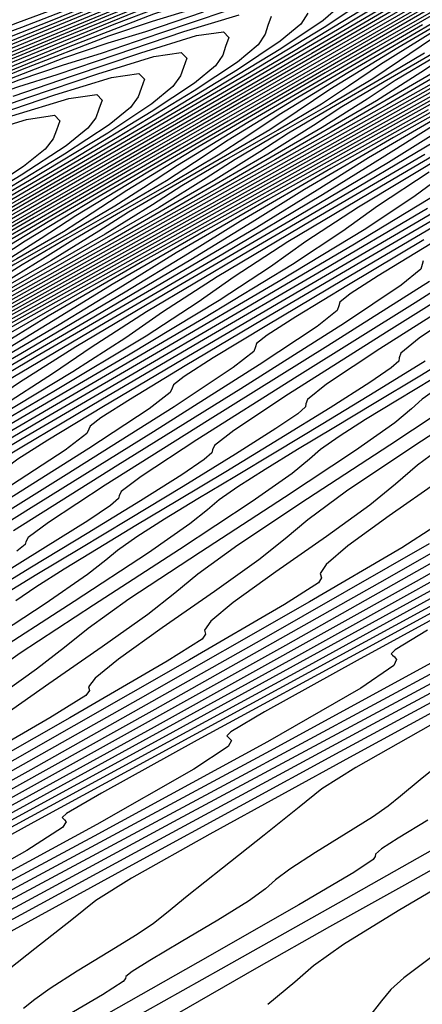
# Model space of a CAD drawing. Extents: x 3249832 to 3255657, y 13789405 to 13793316.
# Tile 461 of 656: x 3254739 to 3254745, y 13790580 to 13790594. Entities that reach past the tile are written whole.
import ezdxf

# ---------------------------------------------------------------- set-up
doc = ezdxf.new("R2010")
doc.units = 0
doc.header["$LTSCALE"] = 100
doc.header["$MEASUREMENT"] = 0
for name, color, linetype in [('GRATIO_CON', 10, 'CONTINUOUS'), ('GRATIO_ICON', 7, 'CONTINUOUS'), ('TARGETS_EAST', 7, 'CONTINUOUS')]:
    doc.layers.add(name, color=color, linetype=linetype)

# ---------------------------------------------------------------- blocks, each defined once
blk = doc.blocks.new('Gratio_032316_contours')
at = {"layer": 'GRATIO_CON', "color": 5, "linetype": 'Continuous', "flags": 128}
for points in [[(3254745.412, 13790581.673), (3254744.365, 13790581.056), (3254743.563, 13790580.56), (3254743.124, 13790580.247), (3254742.846, 13790580.006), (3254742.451, 13790579.679)], [(3254745.774, 13790582.172), (3254744.459, 13790581.435), (3254743.359, 13790580.819), (3254742.288, 13790580.212), (3254741.123, 13790579.542)], [(3254745.24, 13790582.162), (3254743.484, 13790581.166), (3254741.763, 13790580.197), (3254740.37, 13790579.416)], [(3254744.8, 13790582.386), (3254744.363, 13790582.124), (3254744.119, 13790581.965), (3254744.032, 13790581.889), (3254744.028, 13790581.856), (3254743.999, 13790581.81), (3254743.713, 13790581.621), (3254742.906, 13790581.144), (3254741.425, 13790580.296), (3254739.57, 13790579.246), (3254737.752, 13790578.222), (3254736.281, 13790577.398), (3254735.049, 13790576.708), (3254733.85, 13790576.029), (3254732.547, 13790575.28), (3254731.296, 13790574.552), (3254730.327, 13790573.979), (3254729.777, 13790573.639), (3254729.414, 13790573.39), (3254728.917, 13790573.032), (3254728.065, 13790572.435), (3254727.06, 13790571.737)], [(3254744.838, 13790583.782), (3254743.742, 13790583.163), (3254743.247, 13790582.846), (3254742.912, 13790582.577), (3254742.398, 13790582.166), (3254741.788, 13790581.684), (3254741.268, 13790581.271), (3254740.965, 13790581.022), (3254740.775, 13790580.871), (3254740.533, 13790580.709), (3254740.127, 13790580.458), (3254739.653, 13790580.168), (3254739.255, 13790579.915), (3254739.03, 13790579.752), (3254738.866, 13790579.621)], [(3254746.519, 13790584.868), (3254743.704, 13790583.336), (3254741.601, 13790582.182), (3254740.449, 13790581.535), (3254739.927, 13790581.206), (3254739.573, 13790580.926), (3254739.033, 13790580.497), (3254738.393, 13790579.993), (3254737.848, 13790579.562)], [(3254746.798, 13790585.166), (3254743.509, 13790583.389), (3254740.565, 13790581.787), (3254738.364, 13790580.581), (3254737.156, 13790579.907), (3254736.608, 13790579.566)], [(3254747.317, 13790585.584), (3254743.932, 13790583.765), (3254740.5, 13790581.909), (3254737.426, 13790580.238), (3254735.126, 13790578.981), (3254733.864, 13790578.279), (3254733.288, 13790577.925), (3254732.896, 13790577.625), (3254732.304, 13790577.158), (3254731.603, 13790576.611), (3254731.007, 13790576.144), (3254730.661, 13790575.871), (3254730.442, 13790575.711), (3254730.165, 13790575.537), (3254729.701, 13790575.257), (3254729.155, 13790574.93), (3254728.693, 13790574.65), (3254728.422, 13790574.48), (3254728.219, 13790574.35), (3254727.901, 13790574.157), (3254727.35, 13790573.835), (3254726.7, 13790573.459)], [(3254745.086, 13790584.665), (3254741.87, 13790582.933), (3254738.201, 13790580.962), (3254734.48, 13790578.951), (3254731.147, 13790577.14), (3254728.652, 13790575.78), (3254727.279, 13790575.023), (3254726.649, 13790574.645)], [(3254744.951, 13790584.752), (3254742.488, 13790583.405), (3254739.147, 13790581.608), (3254735.336, 13790579.56), (3254731.47, 13790577.472), (3254728.008, 13790575.591), (3254725.415, 13790574.179)], [(3254744.797, 13790585.176), (3254744.32, 13790584.89), (3254744.264, 13790584.83), (3254744.284, 13790584.809), (3254744.311, 13790584.785), (3254744.342, 13790584.749), (3254744.301, 13790584.658), (3254743.817, 13790584.327), (3254742.447, 13790583.539), (3254739.905, 13790582.154), (3254736.547, 13790580.35), (3254732.887, 13790578.386), (3254729.402, 13790576.506), (3254726.426, 13790574.897)], [(3254746.252, 13790586.092), (3254743.762, 13790584.733), (3254742.403, 13790583.98), (3254741.908, 13790583.687), (3254741.848, 13790583.628), (3254741.866, 13790583.61), (3254741.89, 13790583.588), (3254741.918, 13790583.556), (3254741.87, 13790583.469), (3254741.365, 13790583.135), (3254739.942, 13790582.325), (3254737.327, 13790580.905), (3254733.984, 13790579.112), (3254730.562, 13790577.28), (3254727.615, 13790575.693), (3254725.313, 13790574.449)], [(3254745.2, 13790585.727), (3254741.733, 13790583.838), (3254739.07, 13790582.388), (3254737.616, 13790581.588), (3254737.084, 13790581.282), (3254737.016, 13790581.225), (3254737.03, 13790581.211), (3254737.048, 13790581.195), (3254737.069, 13790581.17), (3254737.009, 13790581.092), (3254736.46, 13790580.751), (3254734.933, 13790579.898), (3254732.17, 13790578.407), (3254728.858, 13790576.636), (3254725.914, 13790575.067)], [(3254746.867, 13790586.756), (3254743.052, 13790584.661), (3254739.473, 13790582.711), (3254736.724, 13790581.216), (3254735.222, 13790580.392), (3254734.672, 13790580.079), (3254734.6, 13790580.023), (3254734.612, 13790580.011), (3254734.627, 13790579.998), (3254734.644, 13790579.977), (3254734.586, 13790579.907), (3254734.069, 13790579.591), (3254732.634, 13790578.794), (3254730.051, 13790577.402), (3254727.006, 13790575.775)], [(3254744.84, 13790585.755), (3254740.905, 13790583.595), (3254737.213, 13790581.584), (3254734.377, 13790580.043), (3254732.828, 13790579.196), (3254732.26, 13790578.876), (3254732.184, 13790578.821), (3254732.194, 13790578.812), (3254732.206, 13790578.801), (3254732.22, 13790578.785), (3254732.173, 13790578.728), (3254731.756, 13790578.473), (3254730.599, 13790577.83), (3254728.515, 13790576.707), (3254726.059, 13790575.395)], [(3254746.547, 13790586.833), (3254742.812, 13790584.755), (3254738.758, 13790582.529), (3254734.953, 13790580.458), (3254732.031, 13790578.871), (3254730.434, 13790578), (3254729.848, 13790577.673), (3254729.768, 13790577.619), (3254729.776, 13790577.612), (3254729.785, 13790577.604), (3254729.795, 13790577.592), (3254729.76, 13790577.549), (3254729.443, 13790577.355), (3254728.563, 13790576.866), (3254726.979, 13790576.012)], [(3254745.996, 13790586.806), (3254742.712, 13790584.954), (3254738.757, 13790582.754), (3254734.463, 13790580.397), (3254730.434, 13790578.204), (3254727.339, 13790576.526), (3254725.647, 13790575.608)], [(3254746.582, 13790587.297), (3254744.171, 13790585.918), (3254740.795, 13790584.015), (3254736.729, 13790581.753), (3254732.315, 13790579.331), (3254728.174, 13790577.077), (3254724.993, 13790575.353)], [(3254744.822, 13790586.446), (3254742.357, 13790585.037), (3254738.975, 13790583.129), (3254735.03, 13790580.931), (3254730.91, 13790578.667), (3254727.143, 13790576.616), (3254724.288, 13790575.073)], [(3254744.905, 13790586.699), (3254744.421, 13790586.388), (3254743.063, 13790585.595), (3254740.546, 13790584.157), (3254737.175, 13790582.253), (3254733.398, 13790580.145), (3254729.658, 13790578.085), (3254726.364, 13790576.292)], [(3254745.205, 13790588.014), (3254744.649, 13790587.6), (3254744.327, 13790587.323), (3254743.951, 13790587.013), (3254743.315, 13790586.555), (3254742.568, 13790586.033), (3254741.942, 13790585.584), (3254741.614, 13790585.309), (3254741.52, 13790585.176), (3254741.537, 13790585.121), (3254741.488, 13790585.046), (3254740.975, 13790584.723), (3254739.544, 13790583.892), (3254736.925, 13790582.397), (3254733.575, 13790580.502), (3254730.135, 13790578.572), (3254727.152, 13790576.921), (3254724.807, 13790575.641)], [(3254745.785, 13790588.656), (3254744.608, 13790587.888), (3254743.608, 13790587.22), (3254743.037, 13790586.801), (3254742.707, 13790586.522), (3254742.32, 13790586.21), (3254741.668, 13790585.744), (3254740.901, 13790585.211), (3254740.259, 13790584.753), (3254739.919, 13790584.475), (3254739.818, 13790584.344), (3254739.832, 13790584.292), (3254739.779, 13790584.219), (3254739.251, 13790583.891), (3254737.784, 13790583.041), (3254735.114, 13790581.518), (3254731.775, 13790579.626), (3254728.503, 13790577.786), (3254725.899, 13790576.339)], [(3254745.258, 13790588.565), (3254744.241, 13790587.893), (3254743.036, 13790587.107), (3254742.011, 13790586.426), (3254741.425, 13790586.002), (3254741.086, 13790585.722), (3254740.689, 13790585.407), (3254740.021, 13790584.933), (3254739.235, 13790584.389), (3254738.575, 13790583.923), (3254738.224, 13790583.642), (3254738.117, 13790583.513), (3254738.127, 13790583.464), (3254738.07, 13790583.392), (3254737.528, 13790583.058), (3254736.025, 13790582.19), (3254733.303, 13790580.638), (3254729.975, 13790578.751), (3254726.871, 13790577)], [(3254744.981, 13790588.759), (3254744.718, 13790588.57), (3254744.56, 13790588.429), (3254744.314, 13790588.223), (3254743.739, 13790587.816), (3254742.698, 13790587.129), (3254741.463, 13790586.326), (3254740.414, 13790585.632), (3254739.814, 13790585.203), (3254739.465, 13790584.922), (3254739.058, 13790584.605), (3254738.374, 13790584.122), (3254737.569, 13790583.567), (3254736.892, 13790583.092), (3254736.53, 13790582.809), (3254736.416, 13790582.681), (3254736.423, 13790582.635), (3254736.361, 13790582.565), (3254735.805, 13790582.226), (3254734.265, 13790581.338), (3254731.492, 13790579.758), (3254728.175, 13790577.875), (3254725.24, 13790576.214)], [(3254745.434, 13790589.368), (3254744.684, 13790588.911), (3254744.011, 13790588.506), (3254743.419, 13790588.151), (3254742.889, 13790587.831), (3254742.412, 13790587.538), (3254742.014, 13790587.284), (3254741.736, 13790587.09), (3254741.568, 13790586.947), (3254741.307, 13790586.738), (3254740.702, 13790586.316), (3254739.61, 13790585.601), (3254738.318, 13790584.765), (3254737.221, 13790584.045), (3254736.591, 13790583.605), (3254736.224, 13790583.322), (3254735.796, 13790582.999), (3254735.08, 13790582.499), (3254734.238, 13790581.922), (3254733.53, 13790581.425), (3254733.08, 13790581.09), (3254732.471, 13790580.682), (3254731.149, 13790579.889), (3254728.792, 13790578.529)], [(3254744.76, 13790589.129), (3254744.025, 13790588.675), (3254743.259, 13790588.209), (3254742.571, 13790587.794), (3254741.966, 13790587.432), (3254741.425, 13790587.105), (3254740.937, 13790586.806), (3254740.531, 13790586.547), (3254740.246, 13790586.35), (3254740.072, 13790586.206), (3254739.803, 13790585.995), (3254739.183, 13790585.567), (3254738.066, 13790584.837), (3254736.746, 13790583.984), (3254735.624, 13790583.251), (3254734.979, 13790582.806), (3254734.603, 13790582.522), (3254734.165, 13790582.196), (3254733.433, 13790581.688), (3254732.571, 13790581.1), (3254731.846, 13790580.596), (3254731.394, 13790580.264), (3254730.85, 13790579.899), (3254729.717, 13790579.22)], [(3254745.441, 13790589.979), (3254744.675, 13790589.465), (3254744.404, 13790589.245), (3254744.378, 13790589.176), (3254744.373, 13790589.13), (3254744.264, 13790589.03), (3254743.949, 13790588.814), (3254743.368, 13790588.446), (3254742.617, 13790587.983), (3254741.834, 13790587.506), (3254741.131, 13790587.083), (3254740.514, 13790586.713), (3254739.961, 13790586.379), (3254739.463, 13790586.073), (3254739.047, 13790585.81), (3254738.755, 13790585.609)], [(3254745.511, 13790590.204), (3254744.097, 13790589.311), (3254743.314, 13790588.789), (3254743.036, 13790588.568), (3254743.009, 13790588.501), (3254743.003, 13790588.456), (3254742.891, 13790588.356), (3254742.569, 13790588.138), (3254741.975, 13790587.763), (3254741.208, 13790587.29), (3254740.409, 13790586.804), (3254739.692, 13790586.372), (3254739.061, 13790585.994), (3254738.497, 13790585.653)], [(3254746.076, 13790590.915), (3254744.614, 13790589.986), (3254742.882, 13790588.902), (3254741.409, 13790587.975), (3254740.592, 13790587.437), (3254740.3, 13790587.214), (3254740.269, 13790587.151), (3254740.262, 13790587.11), (3254740.143, 13790587.01), (3254739.808, 13790586.785), (3254739.189, 13790586.396), (3254738.39, 13790585.905)], [(3254744.826, 13790590.301), (3254743.334, 13790589.355), (3254741.567, 13790588.251), (3254740.065, 13790587.307), (3254739.231, 13790586.761), (3254738.933, 13790586.537), (3254738.9, 13790586.475), (3254738.891, 13790586.436), (3254738.77, 13790586.336)], [(3254744.733, 13790590.603), (3254744.719, 13790590.549), (3254744.696, 13790590.478), (3254744.409, 13790590.245), (3254743.576, 13790589.687), (3254742.054, 13790588.724), (3254740.252, 13790587.6), (3254738.721, 13790586.639)], [(3254744.834, 13790590.848), (3254744.074, 13790590.384), (3254743.663, 13790590.119), (3254743.511, 13790589.996), (3254743.496, 13790589.944), (3254743.471, 13790589.875), (3254743.176, 13790589.64), (3254742.326, 13790589.073), (3254740.774, 13790588.093), (3254738.938, 13790586.949), (3254737.377, 13790585.971)], [(3254744.969, 13790591.151), (3254743.562, 13790590.325), (3254742.436, 13790589.655), (3254741.648, 13790589.177), (3254741.223, 13790588.905), (3254741.065, 13790588.782), (3254741.049, 13790588.734), (3254741.02, 13790588.668), (3254740.711, 13790588.43), (3254739.825, 13790587.846), (3254738.214, 13790586.831)], [(3254745.437, 13790591.527), (3254743.815, 13790590.581), (3254742.383, 13790589.741), (3254741.237, 13790589.059), (3254740.435, 13790588.573), (3254740.003, 13790588.298), (3254739.843, 13790588.175), (3254739.826, 13790588.129), (3254739.795, 13790588.065), (3254739.478, 13790587.824), (3254738.575, 13790587.232), (3254736.934, 13790586.201), (3254734.995, 13790584.993), (3254733.347, 13790583.96), (3254732.411, 13790583.354), (3254731.941, 13790583.029), (3254731.52, 13790582.74), (3254730.83, 13790582.301), (3254729.938, 13790581.749), (3254729.009, 13790581.184), (3254728.174, 13790580.681), (3254727.441, 13790580.241), (3254726.785, 13790579.846)], [(3254745.896, 13790591.907), (3254744.311, 13790590.974), (3254742.661, 13790590.012), (3254741.204, 13790589.156), (3254740.038, 13790588.463), (3254739.222, 13790587.969), (3254738.783, 13790587.691), (3254738.62, 13790587.569), (3254738.603, 13790587.524), (3254738.57, 13790587.461), (3254738.245, 13790587.219), (3254737.325, 13790586.618), (3254735.654, 13790585.57), (3254733.68, 13790584.342), (3254732.002, 13790583.293), (3254731.049, 13790582.68), (3254730.569, 13790582.353), (3254730.139, 13790582.063), (3254729.437, 13790581.617), (3254728.53, 13790581.057), (3254727.584, 13790580.481), (3254726.735, 13790579.969)], [(3254744.798, 13790591.37), (3254743.186, 13790590.421), (3254741.508, 13790589.442), (3254740.025, 13790588.572), (3254738.839, 13790587.867), (3254738.009, 13790587.366), (3254737.563, 13790587.084), (3254737.398, 13790586.962), (3254737.379, 13790586.919), (3254737.344, 13790586.858), (3254737.013, 13790586.614), (3254736.075, 13790586.005), (3254734.374, 13790584.939), (3254732.365, 13790583.691), (3254730.658, 13790582.626), (3254729.687, 13790582.005), (3254729.198, 13790581.677), (3254728.759, 13790581.385), (3254728.044, 13790580.933), (3254727.121, 13790580.364), (3254726.159, 13790579.779)], [(3254745.113, 13790591.925), (3254744.613, 13790591.559), (3254743.89, 13790591.075), (3254742.604, 13790590.294), (3254740.936, 13790589.315), (3254739.2, 13790588.303), (3254737.667, 13790587.403), (3254736.441, 13790586.675), (3254735.584, 13790586.158), (3254735.123, 13790585.87), (3254734.952, 13790585.748), (3254734.933, 13790585.709), (3254734.894, 13790585.651), (3254734.547, 13790585.404), (3254733.574, 13790584.777), (3254731.814, 13790583.678), (3254729.736, 13790582.389), (3254727.969, 13790581.292), (3254726.964, 13790580.656)], [(3254744.822, 13790591.907), (3254744.061, 13790591.407), (3254743.552, 13790591.038), (3254742.815, 13790590.549), (3254741.506, 13790589.757), (3254739.811, 13790588.762), (3254738.047, 13790587.733), (3254736.489, 13790586.818), (3254735.242, 13790586.079), (3254734.371, 13790585.554), (3254733.903, 13790585.263), (3254733.73, 13790585.142), (3254733.709, 13790585.104), (3254733.669, 13790585.048), (3254733.315, 13790584.798), (3254732.324, 13790584.163), (3254730.534, 13790583.047), (3254728.421, 13790581.738), (3254726.625, 13790580.625)], [(3254745.135, 13790592.203), (3254743.785, 13790591.393), (3254743.01, 13790590.888), (3254742.49, 13790590.517), (3254741.74, 13790590.022), (3254740.409, 13790589.219), (3254738.686, 13790588.209), (3254736.893, 13790587.163), (3254735.31, 13790586.234), (3254734.043, 13790585.483), (3254733.158, 13790584.951), (3254732.683, 13790584.656), (3254732.507, 13790584.535), (3254732.486, 13790584.499), (3254732.443, 13790584.444), (3254732.082, 13790584.193), (3254731.074, 13790583.55), (3254729.254, 13790582.416), (3254727.107, 13790581.088), (3254725.281, 13790579.958)], [(3254745.745, 13790592.655), (3254744.121, 13790591.701), (3254742.748, 13790590.88), (3254741.959, 13790590.369), (3254741.429, 13790589.995), (3254740.665, 13790589.496), (3254739.312, 13790588.682), (3254737.561, 13790587.656), (3254735.739, 13790586.594), (3254734.131, 13790585.65), (3254732.844, 13790584.887), (3254731.945, 13790584.347), (3254731.463, 13790584.05), (3254731.285, 13790583.928), (3254731.263, 13790583.894), (3254731.218, 13790583.841), (3254730.849, 13790583.588), (3254729.823, 13790582.936), (3254727.974, 13790581.785), (3254725.792, 13790580.437)], [(3254745.189, 13790592.522), (3254743.768, 13790591.679), (3254742.091, 13790590.697), (3254740.673, 13790589.853), (3254739.857, 13790589.332), (3254739.306, 13790588.953), (3254738.514, 13790588.443), (3254737.117, 13790587.607), (3254735.31, 13790586.549), (3254733.432, 13790585.454), (3254731.773, 13790584.481), (3254730.446, 13790583.695), (3254729.52, 13790583.14), (3254729.023, 13790582.836), (3254728.839, 13790582.715), (3254728.816, 13790582.684), (3254728.771, 13790582.637), (3254728.414, 13790582.396), (3254727.425, 13790581.771), (3254725.645, 13790580.666)], [(3254745.082, 13790592.584), (3254744.223, 13790592.046), (3254742.779, 13790591.191), (3254741.077, 13790590.195), (3254739.636, 13790589.34), (3254738.806, 13790588.814), (3254738.244, 13790588.432), (3254737.439, 13790587.917), (3254736.02, 13790587.069), (3254734.185, 13790585.996), (3254732.278, 13790584.885), (3254730.594, 13790583.896), (3254729.247, 13790583.099), (3254728.307, 13790582.536), (3254727.803, 13790582.229), (3254727.617, 13790582.108), (3254727.593, 13790582.079), (3254727.554, 13790582.038), (3254727.246, 13790581.831), (3254726.393, 13790581.292)], [(3254744.871, 13790592.582), (3254744.129, 13790592.114), (3254743.256, 13790591.57), (3254741.791, 13790590.703), (3254740.062, 13790589.693), (3254738.599, 13790588.827), (3254737.755, 13790588.295), (3254737.183, 13790587.911), (3254736.364, 13790587.391), (3254734.922, 13790586.531), (3254733.06, 13790585.443), (3254731.124, 13790584.315), (3254729.415, 13790583.312), (3254728.048, 13790582.503), (3254727.094, 13790581.932), (3254726.583, 13790581.622)], [(3254745.22, 13790592.872), (3254743.93, 13790592.116), (3254743.177, 13790591.643), (3254742.29, 13790591.093), (3254740.802, 13790590.215), (3254739.048, 13790589.191), (3254737.562, 13790588.314), (3254736.703, 13790587.777), (3254736.121, 13790587.389), (3254735.289, 13790586.864), (3254733.825, 13790585.994), (3254731.935, 13790584.89), (3254729.97, 13790583.745), (3254728.236, 13790582.727), (3254726.85, 13790581.907)], [(3254745.692, 13790593.261), (3254743.377, 13790591.96), (3254742.049, 13790591.186), (3254741.271, 13790590.703), (3254740.357, 13790590.141), (3254738.825, 13790589.239), (3254737.018, 13790588.187), (3254735.488, 13790587.287), (3254734.601, 13790586.74), (3254733.998, 13790586.347), (3254733.138, 13790585.812), (3254731.63, 13790584.919), (3254729.685, 13790583.784), (3254727.663, 13790582.606), (3254725.878, 13790581.559)], [(3254744.804, 13790592.822), (3254742.456, 13790591.503), (3254741.108, 13790590.72), (3254740.318, 13790590.233), (3254739.39, 13790589.664), (3254737.836, 13790588.751), (3254736.004, 13790587.686), (3254734.451, 13790586.774), (3254733.55, 13790586.221), (3254732.937, 13790585.826), (3254732.063, 13790585.285), (3254730.533, 13790584.381), (3254728.56, 13790583.231), (3254726.509, 13790582.036)], [(3254746.719, 13790593.951), (3254743.916, 13790592.383), (3254741.535, 13790591.047), (3254740.167, 13790590.255), (3254739.366, 13790589.763), (3254738.424, 13790589.188), (3254736.847, 13790588.263), (3254734.989, 13790587.184), (3254733.414, 13790586.261), (3254732.499, 13790585.702), (3254731.875, 13790585.304), (3254730.988, 13790584.759), (3254729.436, 13790583.843), (3254727.434, 13790582.678), (3254725.356, 13790581.467)], [(3254745.869, 13790593.532), (3254743.028, 13790591.945), (3254740.614, 13790590.591), (3254739.227, 13790589.789), (3254738.413, 13790589.293), (3254737.457, 13790588.712), (3254735.859, 13790587.775), (3254733.975, 13790586.682), (3254732.377, 13790585.747), (3254731.448, 13790585.184), (3254730.814, 13790584.783), (3254729.913, 13790584.233), (3254728.344, 13790583.309), (3254726.351, 13790582.149)], [(3254746.647, 13790594.094), (3254744.171, 13790592.696), (3254741.251, 13790591.067), (3254738.772, 13790589.678), (3254737.345, 13790588.858), (3254736.507, 13790588.352), (3254735.524, 13790587.759), (3254733.882, 13790586.799), (3254731.945, 13790585.678), (3254730.303, 13790584.721), (3254729.345, 13790584.147), (3254728.691, 13790583.741), (3254727.763, 13790583.18), (3254726.163, 13790582.242)], [(3254745.83, 13790593.693), (3254743.322, 13790592.278), (3254740.363, 13790590.628), (3254737.85, 13790589.222), (3254736.404, 13790588.393), (3254735.555, 13790587.882), (3254734.558, 13790587.283), (3254732.893, 13790586.311), (3254730.931, 13790585.176), (3254729.265, 13790584.208), (3254728.294, 13790583.628), (3254727.63, 13790583.22), (3254726.687, 13790582.653)], [(3254745.014, 13790593.292), (3254742.472, 13790591.86), (3254739.475, 13790590.189), (3254736.929, 13790588.766), (3254735.463, 13790587.928), (3254734.602, 13790587.412), (3254733.591, 13790586.806), (3254731.904, 13790585.823), (3254729.916, 13790584.674), (3254728.228, 13790583.694), (3254727.247, 13790583.112), (3254726.597, 13790582.715)], [(3254745.642, 13790593.737), (3254744.198, 13790592.892), (3254741.623, 13790591.442), (3254738.587, 13790589.75), (3254736.008, 13790588.31), (3254734.523, 13790587.462), (3254733.649, 13790586.942), (3254732.625, 13790586.33), (3254730.916, 13790585.335), (3254728.902, 13790584.172), (3254727.191, 13790583.181), (3254726.202, 13790582.597)], [(3254745.104, 13790593.637), (3254744.7, 13790593.368), (3254744.048, 13790592.954), (3254742.566, 13790592.09), (3254739.925, 13790590.606), (3254736.811, 13790588.872), (3254734.166, 13790587.397), (3254732.641, 13790586.531), (3254731.744, 13790586.001), (3254730.692, 13790585.377), (3254728.938, 13790584.359), (3254726.872, 13790583.168)], [(3254744.934, 13790593.615), (3254744.321, 13790593.25), (3254743.911, 13790592.979), (3254743.251, 13790592.563), (3254741.75, 13790591.69), (3254739.075, 13790590.188), (3254735.923, 13790588.433), (3254733.244, 13790586.941), (3254731.7, 13790586.066), (3254730.791, 13790585.531), (3254729.725, 13790584.901), (3254727.95, 13790583.871), (3254725.858, 13790582.666)], [(3254744.893, 13790593.657), (3254744.159, 13790593.232), (3254743.539, 13790592.864), (3254743.123, 13790592.591), (3254742.454, 13790592.171), (3254740.933, 13790591.289), (3254738.226, 13790589.769), (3254735.035, 13790587.994), (3254732.323, 13790586.485), (3254730.76, 13790585.601), (3254729.838, 13790585.061), (3254728.759, 13790584.425), (3254726.961, 13790583.383)], [(3254744.752, 13790593.652), (3254744.127, 13790593.279), (3254743.385, 13790592.85), (3254742.756, 13790592.477), (3254742.335, 13790592.203), (3254741.656, 13790591.78), (3254740.117, 13790590.888), (3254737.377, 13790589.351), (3254734.147, 13790587.555), (3254731.402, 13790586.028), (3254729.819, 13790585.135), (3254728.885, 13790584.591), (3254727.792, 13790583.948), (3254725.972, 13790582.895)], [(3254745.091, 13790594.096), (3254744.107, 13790593.488), (3254743.634, 13790593.167), (3254743.238, 13790592.903), (3254742.597, 13790592.522), (3254741.836, 13790592.084), (3254741.192, 13790591.705), (3254740.759, 13790591.427), (3254740.062, 13790590.996), (3254738.485, 13790590.087), (3254735.678, 13790588.515), (3254732.371, 13790586.678), (3254729.56, 13790585.116), (3254727.943, 13790584.208), (3254727.027, 13790583.678)], [(3254746.144, 13790594.778), (3254744.358, 13790593.73), (3254743.362, 13790593.117), (3254742.882, 13790592.794), (3254742.48, 13790592.528), (3254741.831, 13790592.144), (3254741.061, 13790591.701), (3254740.409, 13790591.318), (3254739.971, 13790591.038), (3254739.265, 13790590.605), (3254737.669, 13790589.686), (3254734.829, 13790588.097), (3254731.483, 13790586.239), (3254728.639, 13790584.66), (3254727.009, 13790583.746)], [(3254745.432, 13790594.424), (3254743.625, 13790593.365), (3254742.616, 13790592.746), (3254742.13, 13790592.421), (3254741.723, 13790592.153), (3254741.066, 13790591.765), (3254740.287, 13790591.318), (3254739.627, 13790590.932), (3254739.182, 13790590.65), (3254738.468, 13790590.213), (3254736.853, 13790589.286), (3254733.98, 13790587.679), (3254730.595, 13790585.8), (3254727.717, 13790584.203), (3254726.074, 13790583.284)], [(3254744.72, 13790594.07), (3254742.892, 13790593), (3254741.871, 13790592.376), (3254741.378, 13790592.048), (3254740.966, 13790591.779), (3254740.301, 13790591.387), (3254739.512, 13790590.935), (3254738.844, 13790590.545), (3254738.394, 13790590.262), (3254737.671, 13790589.822), (3254736.036, 13790588.885), (3254733.131, 13790587.261), (3254729.707, 13790585.361), (3254726.796, 13790583.747)], [(3254726.324, 13790589.891), (3254727.176, 13790590.114), (3254727.803, 13790590.231), (3254728.244, 13790590.273), (3254728.527, 13790590.27), (3254728.686, 13790590.247), (3254728.774, 13790590.218), (3254728.846, 13790590.196), (3254728.948, 13790590.186), (3254729.063, 13790590.184), (3254729.163, 13790590.179), (3254729.226, 13790590.165), (3254729.259, 13790590.144), (3254729.274, 13790590.122), (3254729.339, 13790590.127), (3254729.737, 13790590.28), (3254730.807, 13790590.725), (3254732.717, 13790591.534), (3254734.966, 13790592.485), (3254736.884, 13790593.283), (3254738.024, 13790593.734), (3254738.839, 13790594.036), (3254740.003, 13790594.489)], [(3254745.591, 13790594.688), (3254743.296, 13790593.362), (3254741.426, 13790592.27), (3254740.38, 13790591.634), (3254739.875, 13790591.302), (3254739.451, 13790591.029), (3254738.77, 13790590.63), (3254737.963, 13790590.17), (3254737.28, 13790589.772), (3254736.818, 13790589.485), (3254736.077, 13790589.039), (3254734.404, 13790588.084), (3254731.432, 13790586.425), (3254727.931, 13790584.483), (3254724.954, 13790582.835)], [(3254726.944, 13790589.799), (3254727.39, 13790589.842), (3254727.675, 13790589.84), (3254727.835, 13790589.819), (3254727.922, 13790589.793), (3254727.995, 13790589.772), (3254728.097, 13790589.764), (3254728.212, 13790589.762), (3254728.313, 13790589.758), (3254728.376, 13790589.745), (3254728.408, 13790589.726), (3254728.422, 13790589.705), (3254728.487, 13790589.712), (3254728.89, 13790589.868), (3254729.971, 13790590.319), (3254731.902, 13790591.137), (3254734.175, 13790592.099), (3254736.113, 13790592.907), (3254737.266, 13790593.363), (3254738.088, 13790593.67), (3254739.264, 13790594.13), (3254741.248, 13790594.942), (3254743.578, 13790595.904), (3254745.565, 13790596.709)], [(3254744.905, 13790594.348), (3254742.584, 13790593.008), (3254740.692, 13790591.905), (3254739.635, 13790591.263), (3254739.123, 13790590.929), (3254738.694, 13790590.655), (3254738.005, 13790590.252), (3254737.189, 13790589.787), (3254736.497, 13790589.386), (3254736.03, 13790589.097), (3254735.28, 13790588.647), (3254733.588, 13790587.683), (3254730.583, 13790586.006), (3254727.043, 13790584.044)], [(3254727.071, 13790589.367), (3254727.143, 13790589.348), (3254727.245, 13790589.341), (3254727.362, 13790589.34), (3254727.463, 13790589.337), (3254727.526, 13790589.325), (3254727.557, 13790589.308), (3254727.571, 13790589.289), (3254727.636, 13790589.297), (3254728.042, 13790589.455), (3254729.135, 13790589.912), (3254731.087, 13790590.74), (3254733.384, 13790591.712), (3254735.343, 13790592.53), (3254736.507, 13790592.993), (3254737.338, 13790593.305), (3254738.526, 13790593.771), (3254740.531, 13790594.593), (3254742.886, 13790595.565), (3254744.894, 13790596.38)], [(3254746.414, 13790595.278), (3254744.218, 13790594.009), (3254741.872, 13790592.654), (3254739.959, 13790591.539), (3254738.89, 13790590.892), (3254738.371, 13790590.556), (3254737.936, 13790590.28), (3254737.239, 13790589.874), (3254736.414, 13790589.404), (3254735.715, 13790589), (3254735.242, 13790588.709), (3254734.483, 13790588.256), (3254732.772, 13790587.282), (3254729.734, 13790585.588), (3254726.155, 13790583.605)], [(3254726.784, 13790588.882), (3254727.195, 13790589.043), (3254728.299, 13790589.506), (3254730.271, 13790590.342), (3254732.594, 13790591.326), (3254734.573, 13790592.153), (3254735.749, 13790592.622), (3254736.587, 13790592.939), (3254737.787, 13790593.412), (3254739.813, 13790594.243), (3254742.194, 13790595.226), (3254744.223, 13790596.051), (3254745.394, 13790596.493)], [(3254745.751, 13790594.952), (3254743.531, 13790593.669), (3254741.16, 13790592.301), (3254739.226, 13790591.174), (3254738.144, 13790590.521), (3254737.619, 13790590.183), (3254737.179, 13790589.905), (3254736.474, 13790589.495), (3254735.64, 13790589.021), (3254734.932, 13790588.613), (3254734.453, 13790588.321), (3254733.685, 13790587.864), (3254731.956, 13790586.882), (3254728.884, 13790585.17), (3254725.267, 13790583.166)], [(3254726.627, 13790588.693), (3254728.641, 13790589.548), (3254731.012, 13790590.553), (3254733.033, 13790591.399), (3254734.232, 13790591.881), (3254735.087, 13790592.208), (3254736.311, 13790592.693), (3254738.379, 13790593.544), (3254740.809, 13790594.549), (3254742.881, 13790595.393), (3254744.075, 13790595.847), (3254744.685, 13790596.04), (3254745.205, 13790596.188)], [(3254746.059, 13790595.258), (3254744.425, 13790594.3), (3254742.158, 13790592.99), (3254739.736, 13790591.593), (3254737.76, 13790590.444), (3254736.653, 13790589.779), (3254736.115, 13790589.437), (3254735.664, 13790589.156), (3254734.944, 13790588.739), (3254734.091, 13790588.255), (3254733.367, 13790587.84), (3254732.885, 13790587.549), (3254732.154, 13790587.116), (3254730.535, 13790586.197), (3254727.664, 13790584.598), (3254724.282, 13790582.726)], [(3254725.79, 13790588.286), (3254727.826, 13790589.151), (3254730.221, 13790590.167), (3254732.263, 13790591.023), (3254733.474, 13790591.511), (3254734.336, 13790591.843), (3254735.572, 13790592.334), (3254737.661, 13790593.194), (3254740.117, 13790594.211), (3254742.209, 13790595.064), (3254743.416, 13790595.524), (3254744.031, 13790595.721), (3254744.555, 13790595.871), (3254745.357, 13790596.137)], [(3254745.413, 13790594.942), (3254743.762, 13790593.974), (3254741.471, 13790592.65), (3254739.024, 13790591.239), (3254737.027, 13790590.079), (3254735.908, 13790589.409), (3254735.363, 13790589.064), (3254734.907, 13790588.781), (3254734.178, 13790588.36), (3254733.316, 13790587.872), (3254732.585, 13790587.454), (3254732.103, 13790587.164), (3254731.403, 13790586.75), (3254729.873, 13790585.882), (3254727.164, 13790584.373), (3254723.972, 13790582.606)], [(3254727.01, 13790588.754), (3254729.431, 13790589.781), (3254731.493, 13790590.646), (3254732.715, 13790591.14), (3254733.586, 13790591.477), (3254734.834, 13790591.975), (3254736.944, 13790592.845), (3254739.424, 13790593.872), (3254741.538, 13790594.735), (3254742.756, 13790595.201), (3254743.377, 13790595.401), (3254743.906, 13790595.555), (3254744.716, 13790595.824), (3254745.645, 13790596.138)], [(3254744.767, 13790594.626), (3254743.099, 13790593.648), (3254740.785, 13790592.311), (3254738.311, 13790590.885), (3254736.294, 13790589.713), (3254735.163, 13790589.038), (3254734.611, 13790588.691), (3254734.15, 13790588.406), (3254733.413, 13790587.982), (3254732.542, 13790587.49), (3254731.803, 13790587.067), (3254731.32, 13790586.779), (3254730.651, 13790586.383), (3254729.211, 13790585.566), (3254726.664, 13790584.147)], [(3254726.195, 13790588.357), (3254728.64, 13790589.394), (3254730.722, 13790590.269), (3254731.957, 13790590.77), (3254732.835, 13790591.112), (3254734.095, 13790591.616), (3254736.227, 13790592.495), (3254738.732, 13790593.534), (3254740.867, 13790594.406), (3254742.097, 13790594.878), (3254742.723, 13790595.082), (3254743.257, 13790595.238), (3254744.074, 13790595.511), (3254745.013, 13790595.828)], [(3254745.183, 13790594.958), (3254744.121, 13790594.31), (3254742.436, 13790593.322), (3254740.098, 13790591.971), (3254737.599, 13790590.531), (3254735.561, 13790589.348), (3254734.417, 13790588.667), (3254733.86, 13790588.318), (3254733.392, 13790588.032), (3254732.648, 13790587.604), (3254731.767, 13790587.107), (3254731.02, 13790586.681), (3254730.538, 13790586.394), (3254729.9, 13790586.017), (3254728.55, 13790585.251), (3254726.163, 13790583.922)], [(3254727.058, 13790588.622), (3254729.182, 13790589.516), (3254730.44, 13790590.029), (3254731.335, 13790590.381), (3254732.619, 13790590.897), (3254734.792, 13790591.796), (3254737.347, 13790592.856), (3254739.525, 13790593.748), (3254740.778, 13790594.232), (3254741.415, 13790594.443), (3254741.958, 13790594.605), (3254742.791, 13790594.884), (3254743.749, 13790595.209), (3254744.528, 13790595.447), (3254744.905, 13790595.502)], [(3254744.807, 13790594.999), (3254744.52, 13790594.748), (3254743.913, 13790594.338), (3254742.83, 13790593.678), (3254741.11, 13790592.67), (3254738.725, 13790591.292), (3254736.175, 13790589.823), (3254734.095, 13790588.618), (3254732.927, 13790587.925), (3254732.356, 13790587.572), (3254731.878, 13790587.282), (3254731.117, 13790586.847), (3254730.218, 13790586.341), (3254729.455, 13790585.908), (3254728.973, 13790585.624), (3254728.397, 13790585.285), (3254727.226, 13790584.62), (3254725.163, 13790583.471)], [(3254726.268, 13790588.235), (3254728.412, 13790589.139), (3254729.681, 13790589.659), (3254730.584, 13790590.015), (3254731.88, 13790590.538), (3254734.075, 13790591.446), (3254736.655, 13790592.518), (3254738.853, 13790593.419), (3254740.118, 13790593.909), (3254740.761, 13790594.123), (3254741.309, 13790594.288)], [(3254743.892, 13790594.441), (3254743.278, 13790594.028), (3254742.184, 13790593.362), (3254740.447, 13790592.344), (3254738.038, 13790590.953), (3254735.463, 13790589.469), (3254733.362, 13790588.253), (3254732.181, 13790587.554), (3254731.604, 13790587.199), (3254731.12, 13790586.907), (3254730.352, 13790586.469), (3254729.444, 13790585.958), (3254728.673, 13790585.522), (3254728.19, 13790585.238), (3254727.646, 13790584.918), (3254726.565, 13790584.305)], [(3254725.477, 13790587.849), (3254727.642, 13790588.762), (3254728.923, 13790589.288), (3254729.834, 13790589.65), (3254731.142, 13790590.179), (3254733.357, 13790591.097), (3254735.963, 13790592.179), (3254738.182, 13790593.09), (3254739.459, 13790593.586), (3254740.107, 13790593.804), (3254740.66, 13790593.972), (3254741.509, 13790594.258)], [(3254743.558, 13790594.387), (3254743.264, 13790594.134), (3254742.643, 13790593.718), (3254741.538, 13790593.046), (3254739.784, 13790592.018), (3254737.351, 13790590.613), (3254734.751, 13790589.116), (3254732.629, 13790587.888), (3254731.436, 13790587.183), (3254730.852, 13790586.826), (3254730.363, 13790586.533), (3254729.586, 13790586.09), (3254728.669, 13790585.575), (3254727.891, 13790585.135), (3254727.408, 13790584.853), (3254726.895, 13790584.552)], [(3254726.872, 13790588.385), (3254728.165, 13790588.918), (3254729.083, 13790589.284), (3254730.403, 13790589.82), (3254732.64, 13790590.747), (3254735.27, 13790591.841), (3254737.511, 13790592.761), (3254738.8, 13790593.263), (3254739.453, 13790593.484), (3254740.01, 13790593.655), (3254740.867, 13790593.945), (3254741.853, 13790594.28)], [(3254743.038, 13790594.238), (3254742.934, 13790594.081), (3254742.635, 13790593.827), (3254742.008, 13790593.408), (3254740.892, 13790592.73), (3254739.121, 13790591.692), (3254736.665, 13790590.273), (3254734.039, 13790588.762), (3254731.896, 13790587.522), (3254730.69, 13790586.813), (3254730.1, 13790586.453), (3254729.605, 13790586.158), (3254728.821, 13790585.712), (3254727.895, 13790585.193), (3254727.108, 13790584.749), (3254726.626, 13790584.468)], [(3254738.712, 13790593.022), (3254739.584, 13790593.318), (3254740.589, 13790593.66), (3254741.406, 13790593.91), (3254741.802, 13790593.968), (3254741.881, 13790593.885), (3254741.833, 13790593.75), (3254741.793, 13790593.625), (3254741.684, 13790593.468), (3254741.378, 13790593.214), (3254740.738, 13790592.789), (3254739.6, 13790592.098), (3254737.794, 13790591.04)], [(3254738.063, 13790592.705), (3254738.943, 13790593.005), (3254739.956, 13790593.351), (3254740.781, 13790593.603), (3254741.181, 13790593.661), (3254741.261, 13790593.578), (3254741.212, 13790593.443), (3254741.17, 13790593.318), (3254741.06, 13790593.162), (3254740.75, 13790592.907), (3254740.103, 13790592.479), (3254738.954, 13790591.782), (3254737.131, 13790590.714)], [(3254738.302, 13790592.692), (3254739.324, 13790593.041), (3254740.157, 13790593.295), (3254740.56, 13790593.355), (3254740.641, 13790593.271), (3254740.591, 13790593.135), (3254740.548, 13790593.011), (3254740.435, 13790592.856), (3254740.121, 13790592.6), (3254739.467, 13790592.169), (3254738.308, 13790591.465)], [(3254726.711, 13790588.024), (3254729.053, 13790588.999), (3254731.809, 13790590.148), (3254734.155, 13790591.115), (3254735.502, 13790591.648), (3254736.184, 13790591.887), (3254736.764, 13790592.072), (3254737.66, 13790592.379), (3254738.692, 13790592.731), (3254739.533, 13790592.988), (3254739.94, 13790593.048), (3254740.021, 13790592.964), (3254739.969, 13790592.828), (3254739.925, 13790592.704), (3254739.811, 13790592.55), (3254739.493, 13790592.293), (3254738.832, 13790591.859), (3254737.662, 13790591.149), (3254735.805, 13790590.062), (3254733.231, 13790588.575), (3254730.479, 13790586.992), (3254728.23, 13790585.697), (3254726.964, 13790584.958)]]:
    blk.add_lwpolyline(points, dxfattribs=at)
at = {"layer": 'GRATIO_ICON', "color": 7, "linetype": 'Continuous', "flags": 128}
for points in [[(3254744.842, 13790580.363), (3254744.447, 13790580.071), (3254744.256, 13790579.899), (3254744.12, 13790579.732), (3254743.928, 13790579.489)], [(3254745.183, 13790583.375), (3254744.688, 13790582.98), (3254744.4, 13790582.739), (3254744.219, 13790582.591), (3254743.989, 13790582.433), (3254743.603, 13790582.192), (3254743.152, 13790581.913), (3254742.776, 13790581.67), (3254742.566, 13790581.509), (3254742.416, 13790581.378), (3254742.167, 13790581.199), (3254741.717, 13790580.921), (3254741.18, 13790580.601), (3254740.72, 13790580.327), (3254740.463, 13790580.164), (3254740.37, 13790580.089), (3254740.364, 13790580.061), (3254740.33, 13790580.017), (3254740.025, 13790579.822), (3254739.172, 13790579.323)], [(3254747.684, 13790585.924), (3254744.594, 13790584.258), (3254741.067, 13790582.363), (3254737.49, 13790580.43), (3254734.287, 13790578.689), (3254731.889, 13790577.38), (3254730.571, 13790576.651), (3254729.968, 13790576.285), (3254729.557, 13790575.974), (3254728.939, 13790575.489), (3254728.208, 13790574.92), (3254727.587, 13790574.435), (3254727.226, 13790574.154), (3254726.998, 13790573.991)], [(3254747.347, 13790586.794), (3254743.992, 13790584.965), (3254741.416, 13790583.561), (3254740.009, 13790582.784), (3254739.496, 13790582.484), (3254739.432, 13790582.426), (3254739.448, 13790582.41), (3254739.469, 13790582.391), (3254739.493, 13790582.363), (3254739.44, 13790582.281), (3254738.913, 13790581.943), (3254737.437, 13790581.112), (3254734.749, 13790579.656), (3254731.421, 13790577.874), (3254728.238, 13790576.173), (3254725.829, 13790574.88)], [(3254747.822, 13790587.694), (3254744.63, 13790585.894), (3254740.784, 13790583.754), (3254736.61, 13790581.463), (3254732.693, 13790579.331), (3254729.685, 13790577.698), (3254728.04, 13790576.804), (3254727.436, 13790576.47), (3254727.352, 13790576.418), (3254727.357, 13790576.413), (3254727.364, 13790576.407), (3254727.371, 13790576.399), (3254727.347, 13790576.369), (3254727.13, 13790576.237), (3254726.527, 13790575.902)], [(3254744.962, 13790587.366), (3254744.234, 13790586.855), (3254743.626, 13790586.415), (3254743.309, 13790586.142), (3254743.221, 13790586.008), (3254743.241, 13790585.949), (3254743.197, 13790585.873), (3254742.698, 13790585.555), (3254741.303, 13790584.743), (3254738.736, 13790583.277), (3254735.375, 13790581.377), (3254731.766, 13790579.358), (3254728.405, 13790577.503), (3254725.586, 13790575.966)], [(3254744.872, 13790588.87), (3254744.353, 13790588.557), (3254743.886, 13790588.27), (3254743.498, 13790588.022), (3254743.227, 13790587.83), (3254743.064, 13790587.688), (3254742.81, 13790587.481), (3254742.221, 13790587.066), (3254741.154, 13790586.365), (3254739.891, 13790585.546), (3254738.817, 13790584.839), (3254738.202, 13790584.404), (3254737.845, 13790584.122), (3254737.427, 13790583.802), (3254736.727, 13790583.31), (3254735.904, 13790582.744), (3254735.214, 13790582.255), (3254734.766, 13790581.916), (3254734.093, 13790581.464), (3254732.581, 13790580.558), (3254729.879, 13790578.998), (3254726.688, 13790577.179)], [(3254745.894, 13790590.617), (3254744.196, 13790589.553), (3254742.753, 13790588.643), (3254741.953, 13790588.113), (3254741.668, 13790587.891), (3254741.639, 13790587.826), (3254741.632, 13790587.783), (3254741.517, 13790587.683), (3254741.188, 13790587.462), (3254740.582, 13790587.079), (3254739.799, 13790586.597), (3254738.984, 13790586.101), (3254738.252, 13790585.66)], [(3254744.741, 13790590.909), (3254743.635, 13790590.252), (3254742.861, 13790589.781), (3254742.443, 13790589.512), (3254742.288, 13790589.389), (3254742.273, 13790589.339), (3254742.245, 13790589.272), (3254741.943, 13790589.035), (3254741.075, 13790588.46), (3254739.494, 13790587.462), (3254737.624, 13790586.295)], [(3254744.965, 13790591.601), (3254743.701, 13790590.832), (3254742.061, 13790589.868), (3254740.354, 13790588.872), (3254738.846, 13790587.987), (3254737.64, 13790587.271), (3254736.797, 13790586.762), (3254736.343, 13790586.477), (3254736.175, 13790586.355), (3254736.156, 13790586.314), (3254736.119, 13790586.255), (3254735.78, 13790586.009), (3254734.824, 13790585.391), (3254733.094, 13790584.308), (3254731.051, 13790583.04), (3254729.314, 13790581.959), (3254728.326, 13790581.331), (3254727.826, 13790581.001), (3254727.379, 13790580.707), (3254726.651, 13790580.249)], [(3254744.757, 13790592.167), (3254743.106, 13790591.199), (3254741.71, 13790590.367), (3254740.908, 13790589.851), (3254740.367, 13790589.474), (3254739.59, 13790588.97), (3254738.214, 13790588.144), (3254736.436, 13790587.103), (3254734.585, 13790586.024), (3254732.952, 13790585.065), (3254731.645, 13790584.291), (3254730.732, 13790583.743), (3254730.243, 13790583.443), (3254730.062, 13790583.321), (3254730.039, 13790583.289), (3254729.993, 13790583.238), (3254729.616, 13790582.983), (3254728.573, 13790582.322), (3254726.694, 13790581.154)], [(3254746.58, 13790593.7), (3254744.299, 13790592.416), (3254742.99, 13790591.651), (3254742.224, 13790591.173), (3254741.323, 13790590.617), (3254739.813, 13790589.727), (3254738.033, 13790588.689), (3254736.525, 13790587.8), (3254735.652, 13790587.258), (3254735.06, 13790586.868), (3254734.214, 13790586.338), (3254732.728, 13790585.456), (3254730.81, 13790584.337), (3254728.817, 13790583.176), (3254727.057, 13790582.143)], [(3254745.02, 13790593.114), (3254742.139, 13790591.506), (3254739.693, 13790590.135), (3254738.286, 13790589.324), (3254737.46, 13790588.822), (3254736.491, 13790588.235), (3254734.87, 13790587.287), (3254732.96, 13790586.18), (3254731.34, 13790585.234), (3254730.397, 13790584.665), (3254729.753, 13790584.262), (3254728.838, 13790583.706), (3254727.253, 13790582.776), (3254725.284, 13790581.631)], [(3254744.845, 13790593.346), (3254743.382, 13790592.491), (3254740.774, 13790591.024), (3254737.699, 13790589.311), (3254735.087, 13790587.853), (3254733.582, 13790586.997), (3254732.696, 13790586.472), (3254731.658, 13790585.854), (3254729.927, 13790584.847), (3254727.887, 13790583.67), (3254726.154, 13790582.668)], [(3254744.853, 13790593.859), (3254744.386, 13790593.54), (3254743.995, 13790593.277), (3254743.362, 13790592.9), (3254742.61, 13790592.467), (3254741.974, 13790592.091), (3254741.547, 13790591.815), (3254740.859, 13790591.388), (3254739.301, 13790590.488), (3254736.528, 13790588.933), (3254733.259, 13790587.117), (3254730.481, 13790585.572), (3254728.878, 13790584.67), (3254727.933, 13790584.121), (3254726.826, 13790583.472)], [(3254726.047, 13790589.949), (3254727.199, 13790590.326), (3254728.042, 13790590.547), (3254728.662, 13790590.663), (3254729.098, 13790590.704), (3254729.379, 13790590.699), (3254729.537, 13790590.675), (3254729.625, 13790590.644), (3254729.698, 13790590.619), (3254729.799, 13790590.609), (3254729.913, 13790590.606), (3254730.013, 13790590.6), (3254730.076, 13790590.585), (3254730.109, 13790590.562), (3254730.125, 13790590.539), (3254730.19, 13790590.542), (3254730.585, 13790590.692), (3254731.643, 13790591.132), (3254733.532, 13790591.931), (3254735.757, 13790592.871), (3254737.654, 13790593.66), (3254738.783, 13790594.104), (3254739.589, 13790594.402)], [(3254746.278, 13790595.028), (3254744.008, 13790593.716), (3254742.159, 13790592.635), (3254741.126, 13790592.005), (3254740.626, 13790591.675), (3254740.208, 13790591.404), (3254739.535, 13790591.009), (3254738.738, 13790590.552), (3254738.062, 13790590.159), (3254737.606, 13790589.874), (3254736.874, 13790589.43), (3254735.22, 13790588.484), (3254732.281, 13790586.843), (3254728.819, 13790584.922), (3254725.875, 13790583.291)], [(3254726.347, 13790588.631), (3254727.463, 13790589.099), (3254729.456, 13790589.945), (3254731.803, 13790590.94), (3254733.803, 13790591.776), (3254734.99, 13790592.252), (3254735.837, 13790592.574), (3254737.049, 13790593.052), (3254739.096, 13790593.894), (3254741.501, 13790594.888), (3254743.552, 13790595.722), (3254744.735, 13790596.17)], [(3254745.088, 13790594.626), (3254742.845, 13790593.33), (3254740.448, 13790591.947), (3254738.493, 13790590.809), (3254737.399, 13790590.15), (3254736.867, 13790589.81), (3254736.422, 13790589.53), (3254735.709, 13790589.117), (3254734.865, 13790588.638), (3254734.15, 13790588.227), (3254733.667, 13790587.934), (3254732.905, 13790587.482), (3254731.197, 13790586.512), (3254728.164, 13790584.823), (3254724.592, 13790582.845)], [(3254725.38, 13790587.959), (3254727.849, 13790589.008), (3254729.952, 13790589.892), (3254731.198, 13790590.4), (3254732.085, 13790590.746), (3254733.357, 13790591.256), (3254735.509, 13790592.146), (3254738.04, 13790593.195), (3254740.196, 13790594.077), (3254741.437, 13790594.555), (3254742.069, 13790594.762), (3254742.608, 13790594.922), (3254743.433, 13790595.197), (3254744.381, 13790595.518), (3254745.152, 13790595.754)], [(3254745.149, 13790595.055), (3254744.548, 13790594.648), (3254743.476, 13790593.994), (3254741.773, 13790592.996), (3254739.411, 13790591.632), (3254736.887, 13790590.177), (3254734.828, 13790588.983), (3254733.672, 13790588.296), (3254733.108, 13790587.945), (3254732.635, 13790587.657), (3254731.882, 13790587.225), (3254730.993, 13790586.724), (3254730.238, 13790586.295), (3254729.755, 13790586.009), (3254729.149, 13790585.651), (3254727.888, 13790584.936), (3254725.663, 13790583.696)], [(3254726.101, 13790588.009), (3254727.406, 13790588.547), (3254728.333, 13790588.919), (3254729.665, 13790589.46), (3254731.923, 13790590.398), (3254734.578, 13790591.502), (3254736.84, 13790592.432), (3254738.14, 13790592.94), (3254738.799, 13790593.165), (3254739.361, 13790593.338), (3254740.226, 13790593.632), (3254741.221, 13790593.97), (3254742.03, 13790594.217)], [(3254742.501, 13790594.193), (3254742.454, 13790594.058), (3254742.415, 13790593.932), (3254742.309, 13790593.775), (3254742.007, 13790593.521), (3254741.373, 13790593.098), (3254740.246, 13790592.414), (3254738.458, 13790591.366), (3254735.978, 13790589.934), (3254733.327, 13790588.408), (3254731.162, 13790587.157), (3254729.945, 13790586.442), (3254729.348, 13790586.08), (3254728.848, 13790585.783), (3254728.056, 13790585.334), (3254727.12, 13790584.81), (3254726.326, 13790584.363)], [(3254725.973, 13790587.664), (3254728.336, 13790588.65), (3254731.116, 13790589.809), (3254733.484, 13790590.786), (3254734.843, 13790591.325), (3254735.53, 13790591.568), (3254736.115, 13790591.755), (3254737.019, 13790592.066), (3254738.06, 13790592.421), (3254738.908, 13790592.681), (3254739.319, 13790592.741), (3254739.401, 13790592.657), (3254739.348, 13790592.521), (3254739.303, 13790592.397), (3254739.186, 13790592.243), (3254738.864, 13790591.986), (3254738.197, 13790591.549), (3254737.016, 13790590.833), (3254735.142, 13790589.736), (3254732.545, 13790588.236), (3254729.767, 13790586.638), (3254727.497, 13790585.331), (3254726.218, 13790584.587)]]:
    blk.add_lwpolyline(points, dxfattribs=at)

msp = doc.modelspace()

# ---------------------------------------------------------------- block references
at = {"layer": 'TARGETS_EAST'}
msp.add_blockref('Gratio_032316_contours', (0, 0), dxfattribs=at)

doc.saveas('drawing.dxf')
